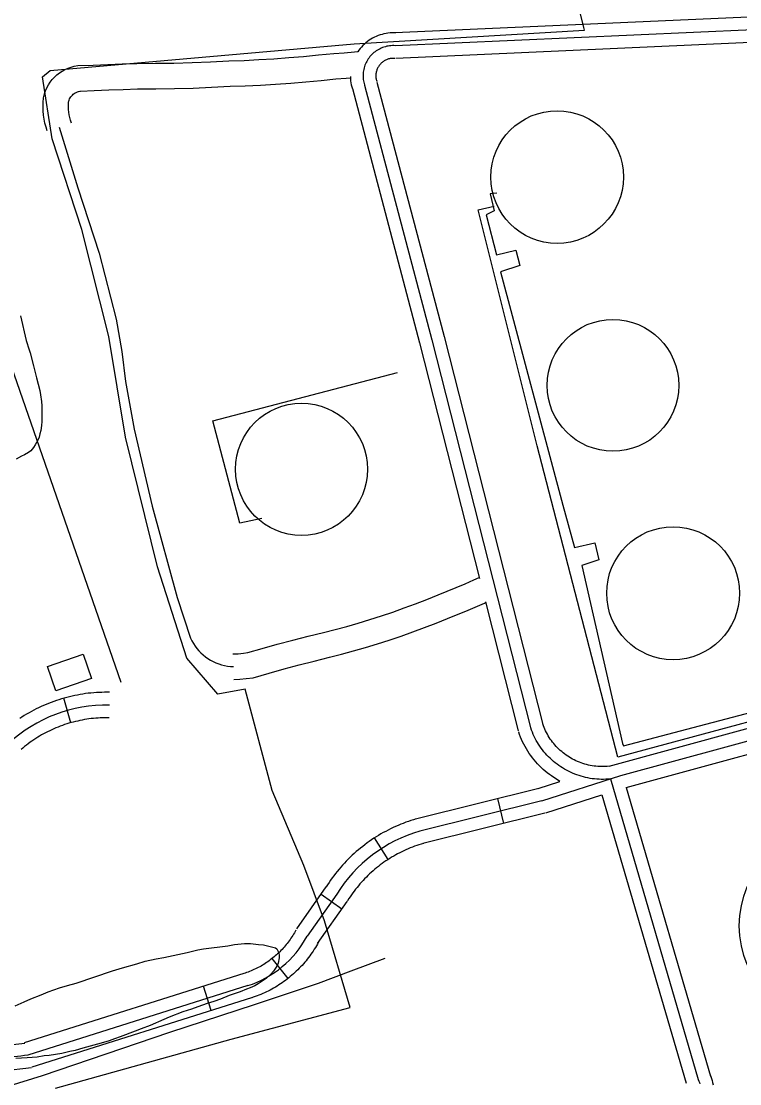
# Model space of a CAD drawing. Extents: x 3477039 to 3515015, y 546746 to 572297.
# Drawn here: x 3511227 to 3512074, y 566393 to 567644 of the extents above; entities that cross this region are included whole.
import ezdxf

# ---------------------------------------------------------------- set-up
doc = ezdxf.new("R2010")
doc.units = 0
for name, color, linetype in [('V-BLDG-OTLN', 7, 'Continuous'), ('V-DOMW-TANK', 7, 'Continuous'), ('V-ROAD-CNTR', 7, 'Continuous'), ('V-SITE-OTLN', 7, 'Continuous'), ('V-SITE-VEGE', 7, 'Continuous'), ('V-TOPO-SHOR', 7, 'Continuous'), ('V-UTIL-LINE', 7, 'Continuous')]:
    doc.layers.add(name, color=color, linetype=linetype)

msp = doc.modelspace()

# ---------------------------------------------------------------- linework, layer by layer
at = {"layer": 'V-BLDG-OTLN'}
msp.add_lwpolyline([(3511258, 566884.4), (3511300.3, 566898.9), (3511310.1, 566870.4), (3511267.8, 566855.8)], close=True, dxfattribs=at)
at = {"layer": 'V-DOMW-TANK'}
for centre, radius in [((3511858.6, 567460.8), 78.1), ((3511924.4, 567215.5), 77.6), ((3511557.4, 567116.7), 77.8), ((3511995.3, 566970.8), 78.3), ((3512190.7, 566579.2), 117.4)]:
    msp.add_circle(centre, radius, dxfattribs=at)
at = {"layer": 'V-ROAD-CNTR'}
for p, q in [((3511285.7, 566818.3), (3511277.3, 566847.1)), ((3511795.8, 566699.8), (3511788.6, 566728.9)), ((3511659.5, 566657.4), (3511643.4, 566682.6)), ((3511580.5, 566616.5), (3511605.1, 566599.3)), ((3511541.5, 566517.2), (3511522.8, 566540.7)), ((3511450.9, 566479.3), (3511441.9, 566507.9))]:
    msp.add_line(p, q, dxfattribs=at)
for points in [[(3512580.2, 567671.3), (3511667.2, 567630.4)], [(3512581.6, 567656.3), (3511667.9, 567615.4)], [(3512582.9, 567641.4), (3511668.6, 567600.4)], [(3511668.6, 567630.4), (3511666.5, 567630.5), (3511664.1, 567630.5), (3511661.7, 567630.4), (3511659.3, 567630.1), (3511657, 567629.8), (3511654.6, 567629.3), (3511652.3, 567628.8), (3511650, 567628.1), (3511647.7, 567627.3), (3511645.5, 567626.4), (3511643.3, 567625.4), (3511641.2, 567624.3), (3511639.1, 567623.1), (3511637.1, 567621.8), (3511635.2, 567620.4), (3511633.3, 567618.9), (3511631.5, 567617.3), (3511629.7, 567615.7), (3511628.1, 567613.9), (3511626.5, 567612.1), (3511625, 567610.2), (3511623.6, 567608.3), (3511623.5, 567608.1)], [(3511257.7, 567515.1), (3511256.4, 567519.4), (3511255.1, 567524.1), (3511254.1, 567528.9), (3511253.4, 567533.7), (3511253, 567538.6), (3511252.8, 567543.5), (3511252.9, 567548.4), (3511253.3, 567554.1), (3511254.4, 567558.6), (3511255.7, 567562.2), (3511257.2, 567565.8), (3511259.1, 567569.2), (3511261.2, 567572.5), (3511263.6, 567575.5), (3511266.2, 567578.4), (3511269, 567581), (3511272.1, 567583.4), (3511275.3, 567585.6), (3511278.7, 567587.4), (3511282.3, 567589), (3511285.9, 567590.3), (3511289.7, 567591.3), (3511293.9, 567592), (3511312, 567592.7), (3511329.1, 567593.3), (3511346.2, 567593.9), (3511363.5, 567594.5), (3511385.4, 567594.7), (3511407, 567595), (3511428.6, 567595.6), (3511450.2, 567596.5), (3511471.9, 567597.5), (3511489.7, 567598.2), (3511507.2, 567599.1), (3511524.8, 567600.1), (3511542.3, 567601.4), (3511559.9, 567602.8), (3511577.4, 567604.5), (3511595.3, 567606.4), (3511607.8, 567607.2), (3511619.8, 567608.1), (3511623.8, 567608.5)], [(3511667.9, 567615.4), (3511666.2, 567615.5), (3511664.5, 567615.5), (3511662.8, 567615.4), (3511661.2, 567615.2), (3511659.5, 567615), (3511657.8, 567614.7), (3511656.2, 567614.3), (3511654.6, 567613.8), (3511653, 567613.2), (3511651.4, 567612.6), (3511649.9, 567611.9), (3511648.4, 567611.1), (3511647, 567610.3), (3511645.5, 567609.4), (3511644.2, 567608.4), (3511642.8, 567607.3), (3511641.6, 567606.2), (3511640.4, 567605.1), (3511639.2, 567603.8), (3511638.1, 567602.6), (3511637.1, 567601.2), (3511636.1, 567599.9), (3511635.2, 567598.5), (3511634.3, 567597), (3511633.6, 567595.5), (3511632.9, 567594), (3511632.2, 567592.4), (3511631.7, 567590.8), (3511631.2, 567589.2), (3511630.8, 567587.5), (3511630.5, 567585.9), (3511630.2, 567584.2), (3511630.1, 567582.5), (3511630, 567580.9), (3511630, 567579.2), (3511630.1, 567577.5), (3511630.2, 567575.8), (3511630.5, 567574.2), (3511630.8, 567572.5), (3511631.2, 567570.9), (3511631.7, 567569.2), (3511631.8, 567568.8)], [(3511667.2, 567600.4), (3511665.9, 567600.5), (3511664.9, 567600.5), (3511664, 567600.4), (3511663, 567600.4), (3511662, 567600.2), (3511661.1, 567600), (3511660.1, 567599.8), (3511659.2, 567599.5), (3511658.3, 567599.2), (3511657.4, 567598.8), (3511656.5, 567598.4), (3511655.6, 567598), (3511654.8, 567597.5), (3511654, 567597), (3511653.2, 567596.4), (3511652.4, 567595.8), (3511651.7, 567595.1), (3511651, 567594.5), (3511650.3, 567593.8), (3511649.7, 567593), (3511649.1, 567592.3), (3511648.5, 567591.5), (3511648, 567590.7), (3511647.5, 567589.8), (3511647.1, 567588.9), (3511646.6, 567588.1), (3511646.3, 567587.2), (3511646, 567586.2), (3511645.7, 567585.3), (3511645.5, 567584.4), (3511645.3, 567583.4), (3511645.1, 567582.4), (3511645.1, 567581.5), (3511645, 567580.5), (3511645, 567579.5), (3511645.1, 567578.6), (3511645.1, 567577.6), (3511645.3, 567576.6), (3511645.5, 567575.7), (3511645.7, 567574.7), (3511646, 567573.7), (3511646.1, 567573.4)], [(3511286.3, 567524.3), (3511285.2, 567527.8), (3511284.3, 567530.9), (3511283.7, 567534.1), (3511283.2, 567537.3), (3511282.9, 567540.5), (3511282.8, 567543.8), (3511282.9, 567547), (3511283, 567549.3), (3511283.2, 567550), (3511283.7, 567551.4), (3511284.2, 567552.7), (3511284.9, 567553.9), (3511285.7, 567555.1), (3511286.5, 567556.2), (3511287.5, 567557.2), (3511288.5, 567558.2), (3511289.6, 567559.1), (3511290.8, 567559.8), (3511292, 567560.5), (3511293.3, 567561.1), (3511294.7, 567561.6), (3511296, 567561.9), (3511297, 567562.1), (3511313.1, 567562.7), (3511330.2, 567563.4), (3511347.2, 567564), (3511364.1, 567564.5), (3511385.7, 567564.7), (3511407.7, 567565), (3511429.6, 567565.6), (3511451.5, 567566.5), (3511473.2, 567567.6), (3511491, 567568.2), (3511508.9, 567569.1), (3511526.8, 567570.2), (3511544.7, 567571.5), (3511562.5, 567572.9), (3511580.4, 567574.6), (3511597.8, 567576.5), (3511609.9, 567577.3), (3511615.1, 567577.7)], [(3511615, 567579.2), (3511615, 567578.8), (3511615.1, 567576.4), (3511615.3, 567574.1), (3511615.7, 567571.7), (3511616.1, 567569.3), (3511616.7, 567567), (3511617.3, 567564.8), (3511617.6, 567564.1)], [(3511646.3, 567572.6), (3511725.6, 567273), (3511841.9, 566816.2)], [(3511617.3, 567564.9), (3511696.6, 567265.5), (3511767.2, 566988.2)], [(3511631.8, 567568.8), (3511711.1, 567269.3), (3511827.4, 566812.5)], [(3511272, 567519.7), (3511293.7, 567448), (3511318.9, 567371.3), (3511339, 567293.4), (3511345.8, 567255.4), (3511350.1, 567220.1), (3511360.3, 567164.1), (3511381.4, 567073.2), (3511410.7, 566965.6), (3511426.6, 566917.7), (3511428.2, 566914.6), (3511430, 566911.5), (3511432, 566908.6), (3511434.1, 566905.8), (3511436.4, 566903.1), (3511438.9, 566900.6), (3511441.5, 566898.2), (3511444.3, 566896), (3511447.2, 566893.9), (3511450.2, 566892.1), (3511453.3, 566890.4), (3511456.5, 566888.9), (3511459.8, 566887.6), (3511463.2, 566886.5), (3511466.6, 566885.7), (3511470.1, 566885), (3511473.6, 566884.5), (3511477.1, 566884.3)], [(3511476.5, 566899.3), (3511482.9, 566899.5), (3511488.9, 566900.1), (3511494, 566900.8), (3511510.9, 566905.7), (3511528.9, 566910.7), (3511547, 566915.5), (3511565.2, 566920.1), (3511583.2, 566924.4), (3511597, 566927.9), (3511610.7, 566931.7), (3511624.3, 566935.6), (3511637.9, 566939.7), (3511651.5, 566944.1), (3511664.9, 566948.6), (3511678.3, 566953.4), (3511691.7, 566958.3), (3511704.9, 566963.5), (3511718.3, 566968.9), (3511729.1, 566973.1), (3511739.7, 566977.4), (3511750.2, 566981.8), (3511760.6, 566986.4), (3511766.9, 566989.3)], [(3511477.7, 566869.3), (3511484.8, 566869.6), (3511492.2, 566870.2), (3511500.3, 566871.3), (3511519.1, 566876.8), (3511536.8, 566881.8), (3511554.5, 566886.5), (3511572.4, 566890.9), (3511590.4, 566895.3), (3511604.6, 566898.9), (3511618.8, 566902.8), (3511632.9, 566906.8), (3511646.9, 566911.1), (3511660.8, 566915.6), (3511674.7, 566920.3), (3511688.5, 566925.2), (3511702.3, 566930.3), (3511716, 566935.6), (3511729.3, 566941), (3511740.2, 566945.2), (3511751.2, 566949.6), (3511762.1, 566954.3), (3511773, 566959.1), (3511774.4, 566959.8)], [(3511774.2, 566960.7), (3511812.8, 566808.8)], [(3511920, 566767.1), (3512479.3, 566919.9), (3512574.6, 566947.2)], [(3511933.6, 566756), (3512483.4, 566905.5), (3512578.4, 566932.7)], [(3511939.9, 566742.2), (3512487.4, 566891), (3512582.3, 566918.2)], [(3511331.1, 566854.1), (3511328.5, 566854.1), (3511325.3, 566854.1), (3511322.1, 566854), (3511318.9, 566853.9), (3511315.7, 566853.7), (3511312.5, 566853.5), (3511309.3, 566853.2), (3511306.1, 566852.9), (3511302.9, 566852.5), (3511299.7, 566852), (3511296.6, 566851.5), (3511293.4, 566850.9), (3511290.2, 566850.3), (3511287.1, 566849.6), (3511284, 566848.9), (3511280.8, 566848.1), (3511277.7, 566847.2), (3511274.6, 566846.4), (3511271.6, 566845.4), (3511268.5, 566844.4), (3511265.4, 566843.3), (3511262.4, 566842.2), (3511259.4, 566841.1), (3511256.4, 566839.8), (3511253.5, 566838.6), (3511250.6, 566837.3), (3511247.6, 566835.9), (3511244.7, 566834.5), (3511241.9, 566833), (3511239.1, 566831.5), (3511236.3, 566829.9), (3511233.4, 566828.3), (3511230.7, 566826.6), (3511228, 566824.9), (3511225.3, 566823.2)], [(3511330.7, 566824.1), (3511328.4, 566824.1), (3511325.7, 566824.1), (3511323, 566824.1), (3511320.3, 566823.9), (3511317.6, 566823.8), (3511315, 566823.6), (3511312.3, 566823.4), (3511309.5, 566823.1), (3511306.9, 566822.7), (3511304.3, 566822.3), (3511301.6, 566821.9), (3511298.9, 566821.4), (3511296.3, 566820.9), (3511293.7, 566820.3), (3511291, 566819.7), (3511288.4, 566819.1), (3511285.8, 566818.4), (3511283.2, 566817.6), (3511280.7, 566816.8), (3511278.1, 566816), (3511275.6, 566815.1), (3511273, 566814.2), (3511270.5, 566813.2), (3511268, 566812.2), (3511265.5, 566811.1), (3511263.1, 566810), (3511260.7, 566808.9), (3511258.2, 566807.7), (3511255.9, 566806.4), (3511253.4, 566805.2), (3511251.1, 566803.9), (3511248.8, 566802.5), (3511246.5, 566801.1), (3511244.2, 566799.7), (3511241.9, 566798.2), (3511239.7, 566796.7), (3511237.5, 566795.2), (3511235.4, 566793.5), (3511233.2, 566791.9), (3511231.1, 566790.3), (3511229, 566788.5), (3511226.9, 566786.8)], [(3511861.8, 566748.9), (3511852, 566755.6), (3511849.5, 566757.5), (3511847, 566759.4), (3511844.6, 566761.4), (3511842.2, 566763.4), (3511839.9, 566765.6), (3511837.7, 566767.7), (3511835.6, 566770), (3511833.5, 566772.3), (3511831.4, 566774.7), (3511829.5, 566777.1), (3511827.6, 566779.6), (3511825.8, 566782.2), (3511824.1, 566784.8), (3511822.5, 566787.5), (3511820.9, 566790.2), (3511819.4, 566792.9), (3511818, 566795.7), (3511816.7, 566798.5), (3511815.5, 566801.4), (3511814.4, 566804.3), (3511813.3, 566807.2), (3511813.2, 566807.7)], [(3511921.4, 566752.1), (3511918.7, 566751.9), (3511916, 566751.7), (3511913.4, 566751.6), (3511910.7, 566751.6), (3511908, 566751.7), (3511905.4, 566751.9), (3511902.7, 566752.1), (3511900, 566752.4), (3511897.4, 566752.8), (3511894.8, 566753.3), (3511892.2, 566753.9), (3511889.6, 566754.5), (3511887, 566755.2), (3511884.4, 566756), (3511881.9, 566756.9), (3511879.4, 566757.8), (3511876.9, 566758.8), (3511874.5, 566759.9), (3511872.1, 566761.1), (3511869.7, 566762.3), (3511867.4, 566763.6), (3511865.1, 566765), (3511862.8, 566766.4), (3511860.6, 566767.9), (3511858.5, 566769.5), (3511856.3, 566771.1), (3511854.3, 566772.8), (3511852.3, 566774.6), (3511850.3, 566776.4), (3511848.4, 566778.3), (3511846.6, 566780.2), (3511844.8, 566782.2), (3511843, 566784.2), (3511841.4, 566786.3), (3511839.8, 566788.5), (3511838.2, 566790.6), (3511836.8, 566792.9), (3511835.4, 566795.1), (3511834, 566797.5), (3511832.8, 566799.8), (3511831.6, 566802.2), (3511830.4, 566804.6), (3511829.4, 566807.1), (3511828.4, 566809.6), (3511827.5, 566812.1), (3511827.4, 566812.5)], [(3511920, 566767.1), (3511917.6, 566766.8), (3511915.4, 566766.7), (3511913.1, 566766.6), (3511910.9, 566766.6), (3511908.7, 566766.7), (3511906.5, 566766.8), (3511904.3, 566767), (3511902.1, 566767.3), (3511899.9, 566767.6), (3511897.7, 566768), (3511895.5, 566768.5), (3511893.3, 566769), (3511891.2, 566769.6), (3511889.1, 566770.3), (3511887, 566771), (3511884.9, 566771.8), (3511882.8, 566772.6), (3511880.8, 566773.5), (3511878.8, 566774.5), (3511876.8, 566775.5), (3511874.9, 566776.6), (3511873, 566777.7), (3511871.1, 566778.9), (3511869.3, 566780.2), (3511867.5, 566781.5), (3511865.7, 566782.8), (3511864, 566784.3), (3511862.3, 566785.7), (3511860.7, 566787.2), (3511859.1, 566788.8), (3511857.6, 566790.4), (3511856.1, 566792.1), (3511854.6, 566793.8), (3511853.2, 566795.5), (3511851.9, 566797.3), (3511850.6, 566799.1), (3511849.4, 566800.9), (3511848.2, 566802.8), (3511847.1, 566804.8), (3511846.1, 566806.7), (3511845.1, 566808.7), (3511844.1, 566810.7), (3511843.3, 566812.8), (3511842.5, 566814.8), (3511841.7, 566817), (3511841.6, 566817.3)], [(3511836.2, 566740.7), (3511861.8, 566748.9)], [(3511840.7, 566726.5), (3511933.6, 566756)], [(3511921.4, 566752.1), (3512025, 566398.1)], [(3511837.1, 566741), (3511693.2, 566705.2)], [(3511845.3, 566712.2), (3511911.3, 566733.2)], [(3511911.3, 566733.2), (3512010.6, 566393.9)], [(3511939.9, 566742.2), (3512039.4, 566402.3)], [(3511840.7, 566726.5), (3511696.8, 566690.6)], [(3511844.3, 566711.9), (3511700.4, 566676.1)], [(3511692.6, 566705), (3511689.5, 566704.1), (3511686.4, 566703.1), (3511683.4, 566702.1), (3511680.3, 566701), (3511677.2, 566699.8), (3511674.3, 566698.7), (3511671.3, 566697.4), (3511668.3, 566696.1), (3511665.3, 566694.8), (3511662.4, 566693.4), (3511659.5, 566691.9), (3511656.7, 566690.4), (3511653.8, 566688.9), (3511650.9, 566687.3), (3511648.2, 566685.6), (3511645.4, 566683.9), (3511642.7, 566682.2), (3511640, 566680.4), (3511637.3, 566678.5), (3511634.7, 566676.7), (3511632, 566674.7), (3511629.5, 566672.7), (3511626.9, 566670.7), (3511624.4, 566668.7), (3511622, 566666.5), (3511619.5, 566664.4), (3511617.2, 566662.2), (3511614.8, 566660), (3511612.5, 566657.7), (3511610.2, 566655.4), (3511608, 566653), (3511605.8, 566650.6), (3511603.6, 566648.2), (3511601.6, 566645.7), (3511599.5, 566643.2), (3511597.4, 566640.6), (3511595.5, 566638.1), (3511593.6, 566635.5), (3511591.7, 566632.8), (3511589.8, 566630.2), (3511588, 566627.4), (3511586.4, 566624.9), (3511586.3, 566624.7)], [(3511701, 566676.2), (3511698.3, 566675.4), (3511695.8, 566674.6), (3511693.2, 566673.7), (3511690.6, 566672.8), (3511688.1, 566671.9), (3511685.5, 566670.9), (3511683, 566669.8), (3511680.5, 566668.7), (3511678.1, 566667.6), (3511675.6, 566666.4), (3511673.1, 566665.2), (3511670.7, 566663.9), (3511668.4, 566662.7), (3511666, 566661.3), (3511663.6, 566659.9), (3511661.3, 566658.5), (3511659, 566657), (3511656.8, 566655.5), (3511654.5, 566654), (3511652.3, 566652.4), (3511650.1, 566650.8), (3511648, 566649.1), (3511645.8, 566647.4), (3511643.7, 566645.7), (3511641.7, 566643.9), (3511639.6, 566642.1), (3511637.6, 566640.3), (3511635.7, 566638.4), (3511633.8, 566636.5), (3511631.8, 566634.5), (3511629.9, 566632.6), (3511628.1, 566630.6), (3511626.3, 566628.6), (3511624.5, 566626.4), (3511622.8, 566624.4), (3511621.2, 566622.3), (3511619.5, 566620.1), (3511617.8, 566617.8), (3511616.3, 566615.7), (3511614.7, 566613.4), (3511613.2, 566611.2), (3511611.7, 566608.7), (3511611.4, 566608.2)], [(3511551.8, 566575.6), (3511586.6, 566625.1)], [(3511598.9, 566616.5), (3511564.1, 566567)], [(3511576.4, 566558.3), (3511611.1, 566607.9)], [(3511550.9, 566574.1), (3511550, 566572.4), (3511549.1, 566570.8), (3511548.1, 566569.2), (3511547.1, 566567.6), (3511546.1, 566566.1), (3511545, 566564.5), (3511544, 566562.9), (3511542.9, 566561.5), (3511541.8, 566560), (3511540.6, 566558.5), (3511539.4, 566557), (3511538.3, 566555.6), (3511537.1, 566554.2), (3511535.8, 566552.8), (3511534.5, 566551.4), (3511533.2, 566550), (3511531.9, 566548.7), (3511530.6, 566547.4), (3511529.2, 566546.2), (3511527.8, 566544.9), (3511526.4, 566543.7), (3511525, 566542.5), (3511523.6, 566541.3), (3511522.1, 566540.1), (3511520.6, 566539), (3511519.1, 566537.9), (3511517.6, 566536.8), (3511516, 566535.8), (3511514.5, 566534.8), (3511512.9, 566533.7), (3511511.3, 566532.8), (3511509.7, 566531.8), (3511508.1, 566530.9), (3511506.4, 566530), (3511504.7, 566529.2), (3511503.1, 566528.4), (3511501.4, 566527.6), (3511499.6, 566526.8), (3511498, 566526.1), (3511496.2, 566525.4), (3511494.5, 566524.7), (3511492.7, 566524), (3511490.9, 566523.4), (3511489.4, 566522.9)], [(3511577.3, 566559.8), (3511576.1, 566557.7), (3511574.9, 566555.6), (3511573.7, 566553.6), (3511572.5, 566551.6), (3511571.2, 566549.5), (3511569.9, 566547.6), (3511568.5, 566545.6), (3511567.1, 566543.7), (3511565.6, 566541.8), (3511564.2, 566539.9), (3511562.7, 566538), (3511561.2, 566536.2), (3511559.6, 566534.3), (3511558, 566532.6), (3511556.4, 566530.8), (3511554.7, 566529.1), (3511553, 566527.4), (3511551.3, 566525.7), (3511549.6, 566524.1), (3511547.8, 566522.5), (3511546, 566520.9), (3511544.2, 566519.4), (3511542.3, 566517.9), (3511540.5, 566516.4), (3511538.5, 566514.9), (3511536.6, 566513.5), (3511534.7, 566512.2), (3511532.7, 566510.8), (3511530.6, 566509.5), (3511528.7, 566508.2), (3511526.6, 566507), (3511524.5, 566505.8), (3511522.4, 566504.6), (3511520.4, 566503.5), (3511518.2, 566502.4), (3511516, 566501.3), (3511513.9, 566500.3), (3511511.7, 566499.3), (3511509.5, 566498.4), (3511507.3, 566497.5), (3511505.1, 566496.6), (3511502.8, 566495.8), (3511500.6, 566495), (3511498.8, 566494.4)], [(3511489.6, 566523), (3511230.4, 566441.2)], [(3511494.1, 566508.7), (3511235, 566426.9)], [(3511498.6, 566494.4), (3511239.5, 566412.6)], [(3511167.2, 566434.1), (3511231.4, 566440.8)], [(3511170.6, 566404.3), (3511239.1, 566412.4)], [(3512025, 566398.1), (3512025.6, 566396.4), (3512026.3, 566394.7), (3512026.8, 566392.9)], [(3512038.9, 566403.6), (3512039.7, 566401.6), (3512040.5, 566399.3), (3512041.2, 566396.9), (3512041.8, 566394.5), (3512042.4, 566392.1)]]:
    msp.add_lwpolyline(points, dxfattribs=at)
for centre, radius, start, end in [((3511327.6, 566669.8), 169.3, 88.8631, 132.6875), ((3511744.1, 566526.4), 170.9, 106.0616, 148.1807), ((3511456.6, 566624.8), 122, 287.8819, 331.7039), ((3513828.4, 543840.9), 22734.3, 96.55039, 96.71799)]:
    msp.add_arc(centre, radius, start, end, dxfattribs=at)
at = {"layer": 'V-SITE-OTLN'}
for p, q in [((3511890, 567637), (3511873.3, 567707.2)), ((3511619.4, 567617.8), (3511890.9, 567633.6)), ((3511890.9, 567633.6), (3511890, 567637)), ((3511261.1, 567586.4), (3511619.4, 567617.8)), ((3511252.3, 567578.6), (3511261.1, 567586.4)), ((3511263.4, 567505.6), (3511252.3, 567578.6)), ((3511298.7, 567398.9), (3511263.4, 567505.6)), ((3511330.5, 567273.2), (3511298.7, 567398.9)), ((3511350, 567154.6), (3511330.5, 567273.2)), ((3511387.8, 567001.9), (3511350, 567154.6)), ((3511422.3, 566894.4), (3511387.8, 567001.9)), ((3511458.8, 566851.8), (3511422.3, 566894.4)), ((3511491.2, 566857.8), (3511458.8, 566851.8)), ((3511522.7, 566738.3), (3511491.2, 566857.8)), ((3511560.1, 566650.2), (3511522.7, 566738.3)), ((3511584.3, 566585.1), (3511560.1, 566650.2)), ((3511614.9, 566482.9), (3511584.3, 566585.1)), ((3511474.6, 566445.8), (3511614.9, 566482.9)), ((3511267.5, 566388), (3511474.6, 566445.8))]:
    msp.add_line(p, q, dxfattribs=at)
at = {"layer": 'V-SITE-VEGE'}
for points in [[(3511226.4, 567297.2), (3511232.9, 567268.5), (3511236.3, 567257.3), (3511237.5, 567253.7), (3511241.5, 567238.5), (3511242.5, 567235.2), (3511245, 567224.4), (3511248.9, 567209.5), (3511249.9, 567204.2), (3511251, 567196.4), (3511251.5, 567191.4), (3511251.6, 567184.4), (3511251.6, 567179.9), (3511251.4, 567173), (3511251, 567168.4), (3511250.3, 567162.3), (3511249.2, 567158.4), (3511248.3, 567154.4), (3511246.6, 567150.8), (3511243.6, 567145.5), (3511241.5, 567142.4), (3511238.4, 567138.5), (3511235.8, 567136.3), (3511231.1, 567133.7), (3511227.3, 567132), (3511221.1, 567128.6)], [(3511220, 566485.1), (3511230.7, 566489.8), (3511238.4, 566493.1), (3511250.5, 566497.8), (3511259, 566501.4), (3511272.3, 566506.1), (3511281.8, 566508.9), (3511291.8, 566511.8), (3511334.8, 566526.1), (3511346.5, 566529.5), (3511363.2, 566534.5), (3511373.2, 566537.4), (3511386, 566540.2), (3511395.2, 566541.9), (3511417.2, 566546.7), (3511422.6, 566547.7), (3511427.2, 566549.1), (3511435.2, 566550.7), (3511442.1, 566551.9), (3511470.5, 566555.6), (3511478.6, 566557.3), (3511490.3, 566558.3), (3511497.4, 566558.2), (3511506.9, 566557.3), (3511512.7, 566556.6), (3511526.6, 566553.4), (3511528.3, 566552.1), (3511530.4, 566548.2), (3511531.2, 566545.1), (3511531.2, 566541.3), (3511529.8, 566535.3), (3511528.2, 566531.6), (3511524.4, 566525.8), (3511521.4, 566522.4), (3511516, 566517.6), (3511512.4, 566514.7), (3511506.5, 566510.8), (3511502.5, 566508.6), (3511496.8, 566506), (3511492.5, 566504.5), (3511485.3, 566501.6), (3511472.3, 566497.3), (3511461.8, 566492.9), (3511454, 566490), (3511446.3, 566487.5), (3511435.2, 566483.6), (3511427.6, 566481.2), (3511417.4, 566477.7), (3511401.4, 566471.6), (3511395.2, 566469), (3511379.1, 566461.8), (3511368.6, 566458), (3511361.3, 566455.3), (3511343.9, 566448.6), (3511337.1, 566446.2), (3511330.9, 566443.8), (3511321.4, 566441), (3511299.7, 566435.1), (3511290.5, 566432.4), (3511284.3, 566431.1), (3511275, 566428.9), (3511260, 566426.6), (3511254.3, 566426), (3511245.9, 566424.5), (3511240.2, 566424), (3511234.3, 566423.9), (3511220.9, 566422.8)]]:
    msp.add_lwpolyline(points, dxfattribs=at)
at = {"layer": 'V-TOPO-SHOR'}
msp.add_line((3511344.8, 566865.7), (3511081.3, 567623.4), dxfattribs=at)
msp.add_lwpolyline([(3511655.4, 566540.6), (3511615.5, 566525.6), (3511576.9, 566511.4), (3511501.7, 566486.2), (3511401.7, 566453.4), (3511251.8, 566402.6), (3511161.3, 566374.7), (3511138.4, 566364.1)], dxfattribs=at)
at = {"layer": 'V-UTIL-LINE'}
for points in [[(3511787.6, 567441.9), (3511779.9, 567441), (3511784.6, 567420.9), (3511775, 567416.2), (3511787.1, 567369.3), (3511810, 567374.8), (3511814.7, 567356.6), (3511791.7, 567349.2), (3511865.2, 567074.4), (3511879.2, 567024.6), (3511903.1, 567030.2), (3511907.8, 567010.1), (3511887.6, 567003.5), (3511897.8, 566958.5), (3511935.8, 566793.9), (3511936.8, 566791), (3512358, 566901.7), (3512796.5, 567020.9), (3512822.1, 567028.1)], [(3512822.1, 567018.1), (3511930, 566777.7), (3511835.1, 567144.4), (3511765.5, 567422), (3511784.6, 567426.6)], [(3511510.6, 567058.8), (3511484.8, 567053.2), (3511453.1, 567173.9), (3511670.5, 567230.6)]]:
    msp.add_lwpolyline(points, dxfattribs=at)

doc.saveas('drawing.dxf')
